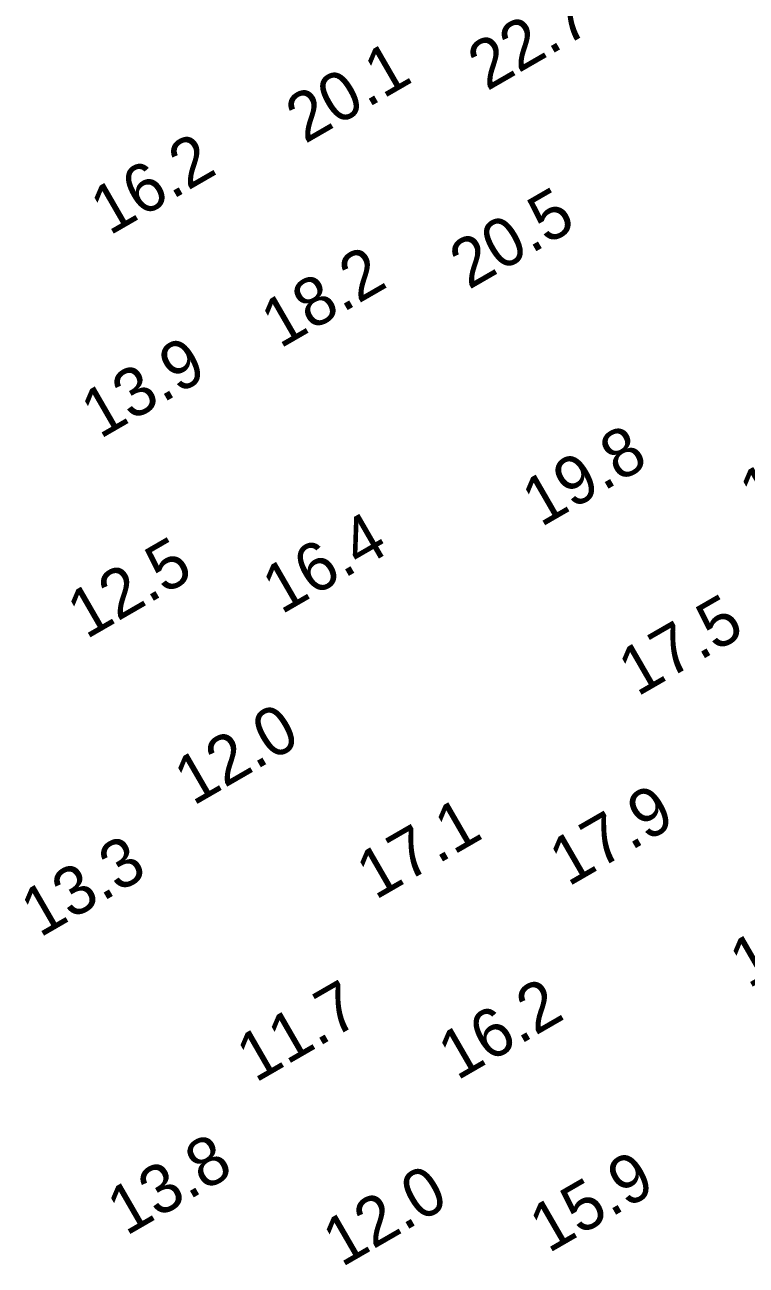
# Model space of a CAD drawing. Extents: x 3024098 to 3056816, y 418252 to 509144.
# Drawn here: x 3039854.4 to 3039928.7, y 419064 to 419191.8 of the extents above; entities that cross this region are included whole.
import ezdxf

# ---------------------------------------------------------------- set-up
doc = ezdxf.new("R2010")
doc.units = 0
doc.layers.add('V-TOPO-SOUN-0911', color=7, linetype='Continuous')

msp = doc.modelspace()

# ---------------------------------------------------------------- texts
at = {"layer": 'V-TOPO-SOUN-0911'}
for s, p in [('22.7 ', (3039902.04, 419184.91)), ('20.1 ', (3039883.29, 419179.48)), ('16.2 ', (3039863.16, 419170.02)), ('20.5 ', (3039900.16, 419164.44)), ('18.2 ', (3039880.72, 419158.37)), ('13.9 ', (3039862.18, 419149.06)), ('16.6 ', (3039929.99, 419140.76)), ('19.8 ', (3039907.59, 419139.97)), ('16.4 ', (3039880.85, 419130.98)), ('12.5 ', (3039860.76, 419128.42)), ('17.5 ', (3039917.52, 419122.51)), ('12.0 ', (3039871.78, 419111.26)), ('17.9 ', (3039910.41, 419102.93)), ('17.1 ', (3039890.54, 419101.56)), ('13.3 ', (3039855.98, 419097.68)), ('19.5 ', (3039928.97, 419092.43)), ('11.7 ', (3039878.19, 419082.72)), ('16.2 ', (3039898.96, 419082.95)), ('13.8 ', (3039864.87, 419066.94)), ('15.9 ', (3039908.37, 419065.16)), ('12.0 ', (3039887.07, 419063.72))]:
    msp.add_text(s, height=5, rotation=30, dxfattribs=at).set_placement(p)

doc.saveas('drawing.dxf')
